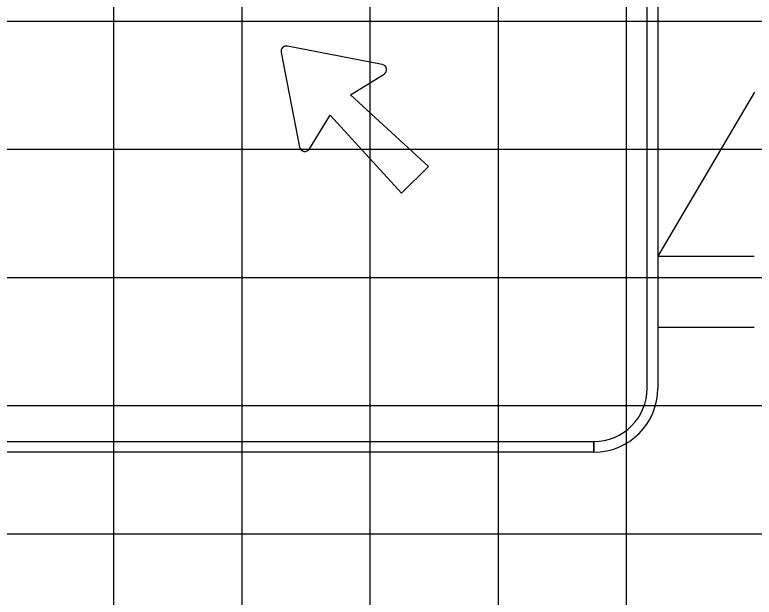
# Model space of a CAD drawing. Extents: x 1797809 to 2198143, y 249608 to 1237864.
# Drawn here: x 2197037.16 to 2197048.7, y 1237295.06 to 1237304.14 of the extents above; entities that cross this region are included whole.
import ezdxf

# ---------------------------------------------------------------- set-up
doc = ezdxf.new("R2010")
doc.units = 0
for name, color, linetype in [('GSBWFILL', 7, 'Continuous'), ('GSCOLORFILL', 7, 'Continuous'), ('GSDIMS', 7, 'Continuous'), ('GSOUTLINE', 7, 'Continuous'), ('GSSHT', 7, 'Continuous')]:
    doc.layers.add(name, color=color, linetype=linetype)

msp = doc.modelspace()

# ---------------------------------------------------------------- linework, layer by layer
at = {"layer": 'GSBWFILL'}
for points in [[(2197041.317, 1237303.558), (2197041.604, 1237302.079)], [(2197042.895, 1237303.369), (2197041.415, 1237303.656)], [(2197041.757, 1237302.051), (2197042.079, 1237302.577), (2197043.195, 1237301.36), (2197043.614, 1237301.779), (2197042.397, 1237302.894), (2197042.922, 1237303.216)]]:
    msp.add_lwpolyline(points, dxfattribs=at)
for centre, start, end in [((2197041.399, 1237303.574), 79.0223, 190.9777), ((2197042.879, 1237303.287), 301.4845, 79.0223), ((2197041.686, 1237302.095), 190.9777, 328.5155)]:
    msp.add_arc(centre, 0.0834, start, end, dxfattribs=at)
at = {"layer": 'GSCOLORFILL'}
for p, q in [((2197047.028, 1237298.317), (2197047.028, 1237308.817)), ((2197047.194, 1237308.817), (2197047.194, 1237298.317)), ((2197026.194, 1237297.484), (2197046.193, 1237297.484)), ((2197046.193, 1237297.484), (2197046.193, 1237297.317)), ((2197046.194, 1237297.317), (2197046.194, 1237297.484)), ((2197046.193, 1237297.317), (2197026.194, 1237297.317))]:
    msp.add_line(p, q, dxfattribs=at)
for points in [[(2197041.317, 1237303.558), (2197041.604, 1237302.079)], [(2197042.895, 1237303.369), (2197041.415, 1237303.656)], [(2197041.757, 1237302.051), (2197042.079, 1237302.577), (2197043.195, 1237301.36), (2197043.614, 1237301.779), (2197042.397, 1237302.894), (2197042.922, 1237303.216)]]:
    msp.add_lwpolyline(points, dxfattribs=at)
for centre, radius, start, end in [((2197041.399, 1237303.574), 0.0834, 79.0223, 190.9777), ((2197042.879, 1237303.287), 0.0834, 301.4845, 79.0223), ((2197041.686, 1237302.095), 0.0834, 190.9777, 328.5155), ((2197046.194, 1237298.317), 1, 270, 0), ((2197046.194, 1237298.317), 0.833, 270, 0)]:
    msp.add_arc(centre, radius, start, end, dxfattribs=at)
at = {"layer": 'GSDIMS'}
for p, q in [((2197048.701, 1237302.935), (2197047.194, 1237300.38)), ((2197047.194, 1237300.38), (2197048.697, 1237300.38)), ((2197047.194, 1237299.27), (2197048.697, 1237299.27))]:
    msp.add_line(p, q, dxfattribs=at)
at = {"layer": 'GSOUTLINE'}
for points in [[(2197041.317, 1237303.558), (2197041.604, 1237302.079)], [(2197042.895, 1237303.369), (2197041.415, 1237303.656)], [(2197041.757, 1237302.051), (2197042.079, 1237302.577), (2197043.195, 1237301.36), (2197043.614, 1237301.779), (2197042.397, 1237302.894), (2197042.922, 1237303.216)]]:
    msp.add_lwpolyline(points, dxfattribs=at)
for centre, start, end in [((2197041.399, 1237303.574), 79.0223, 190.9777), ((2197042.879, 1237303.287), 301.4845, 79.0223), ((2197041.686, 1237302.095), 190.9777, 328.5155)]:
    msp.add_arc(centre, 0.0834, start, end, dxfattribs=at)
at = {"layer": 'GSSHT'}
for p, q in [((2197038.707, 1237248.046), (2197038.707, 1237318.046)), ((2197040.707, 1237248.046), (2197040.707, 1237318.046)), ((2197042.707, 1237248.046), (2197042.707, 1237318.046)), ((2197044.707, 1237248.046), (2197044.707, 1237318.046)), ((2197046.707, 1237248.046), (2197046.707, 1237318.046)), ((2196954.707, 1237304.046), (2197214.707, 1237304.046)), ((2196954.707, 1237302.046), (2197214.707, 1237302.046)), ((2196954.707, 1237300.046), (2197214.707, 1237300.046)), ((2196954.707, 1237298.046), (2197214.707, 1237298.046)), ((2196954.707, 1237296.046), (2197214.707, 1237296.046))]:
    msp.add_line(p, q, dxfattribs=at)

doc.saveas('drawing.dxf')
